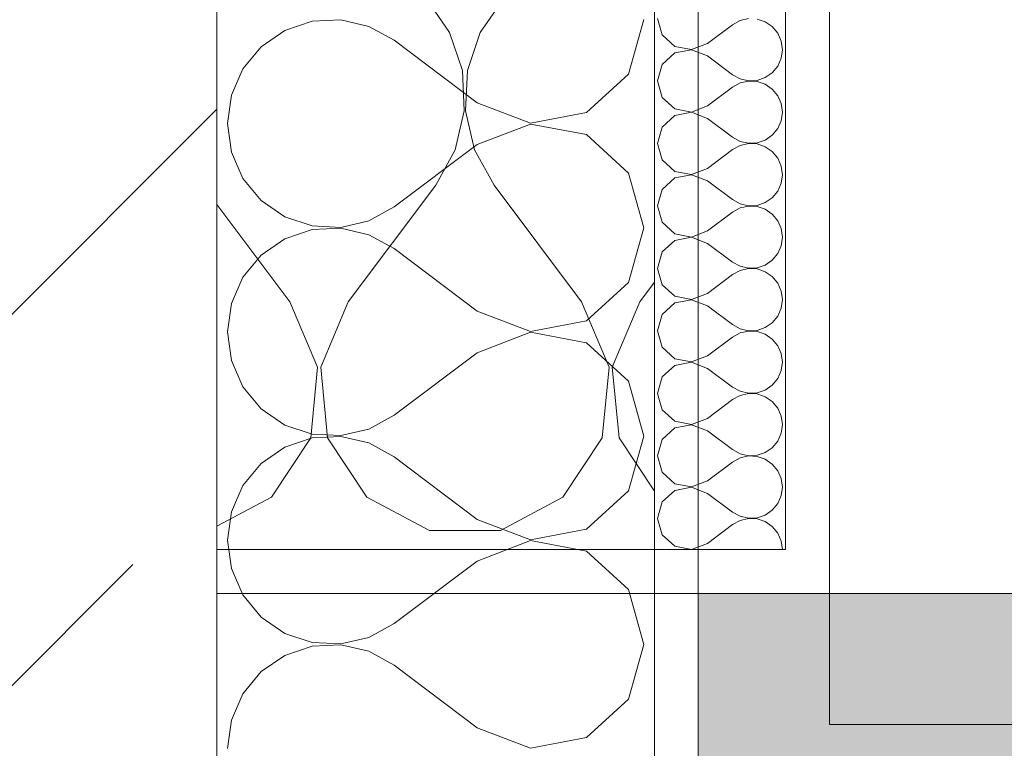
# Model space of a CAD drawing. Header units: metres. Extents: x -4 to 100, y -11 to 17.
# Tile 588 of 656: x 55.065 to 55.29, y -0.19 to -0.024. Entities that reach past the tile are written whole.
import ezdxf

# ---------------------------------------------------------------- set-up
doc = ezdxf.new("R2010")
doc.units = ezdxf.units.M
doc.header["$MEASUREMENT"] = 0
doc.linetypes.add('Strichlinie eng', pattern=[0.115, 0.075, -0.04])
doc.linetypes.add('Wipeout_Contour', pattern=[1, 0, -1])
for name, color, linetype in [('152 - Bemaßung_ Beschriftung.Ausbau', 7, 'Continuous'), ('302 - Elemente.Schraffur', 7, 'Continuous'), ('603 - Struktur.Bodenplatte_ Decke Roh', 7, 'Continuous'), ('604 - Struktur.Wand Aussen', 7, 'Continuous'), ('605 - Struktur.Wand Innen', 7, 'Continuous')]:
    doc.layers.add(name, color=color, linetype=linetype)
doc.styles.add('ERSTELLTER_STIL_2', font='txt')
doc.dimstyles.new('ERSTELLTER_STIL__5', dxfattribs={"dimtxt": 0.1, "dimasz": 0.0532, "dimexe": 0.18, "dimexo": 0.0625, "dimgap": 0, "dimtad": 1, "dimtih": 1, "dimtoh": 1, "dimzin": 0, "dimdsep": 46, "dimtxsty": 'ERSTELLTER_STIL_2', "dimblk": 'ARROWHEAD_2', "dimblk1": 'ARROWHEAD_2', "dimblk2": 'ARROWHEAD_2', "dimcen": 0.09, "dimse1": 1, "dimse2": 1, "dimclrd": 7, "dimclre": 7, "dimclrt": 7, "dimazin": 0, "dimtfac": 1, "dimtdec": 4, "dimtmove": 0, "dimatfit": 3, "dimfxl": 1, "dimtolj": 1, "dimtzin": 0, "dimarcsym": 0})
pattern_1 = [(0, (0, 0), (0, 0.08660254), [0, -0.05]), (0, (0.025, 0.0433), (0, 0.08660254), [0, -0.05])]

# ---------------------------------------------------------------- blocks, each defined once
blk = doc.blocks.new('*X44')
at = {"layer": '605 - Struktur.Wand Innen', "color": 7, "linetype": 'Continuous', "lineweight": 5}
for p, q in [((55.13176, -0.02422), (55.12553, -0.02632)), ((55.13832, -0.02391), (55.13176, -0.02422)), ((55.14472, -0.02539), (55.13832, -0.02391)), ((55.20405, -0.03633), (55.20761, -0.02381)), ((55.12553, -0.02632), (55.12012, -0.03004)), ((55.15047, -0.02857), (55.14472, -0.02539)), ((55.16951, -0.04286), (55.15047, -0.02857)), ((55.12012, -0.03004), (55.11593, -0.0351)), ((55.11593, -0.0351), (55.11328, -0.04111)), ((55.19445, -0.04511), (55.20405, -0.03633)), ((55.11328, -0.04111), (55.11237, -0.04762)), ((55.16951, -0.04286), (55.18166, -0.04752)), ((55.18166, -0.04752), (55.19445, -0.04511)), ((55.11237, -0.04762), (55.11328, -0.05413)), ((55.18166, -0.04772), (55.16951, -0.05238)), ((55.19445, -0.05013), (55.18166, -0.04772)), ((55.20405, -0.05891), (55.19445, -0.05013)), ((55.16951, -0.05238), (55.15047, -0.06667)), ((55.11328, -0.05413), (55.11593, -0.06014)), ((55.11593, -0.06014), (55.12012, -0.06519)), ((55.20761, -0.07143), (55.20405, -0.05891)), ((55.12012, -0.06519), (55.12553, -0.06891)), ((55.14472, -0.06985), (55.15047, -0.06667)), ((55.12553, -0.06891), (55.13176, -0.07101)), ((55.13176, -0.07184), (55.12553, -0.07394)), ((55.13176, -0.07101), (55.13832, -0.07133)), ((55.13832, -0.07152), (55.13176, -0.07184)), ((55.13832, -0.07133), (55.14472, -0.06985)), ((55.14472, -0.07301), (55.13832, -0.07152)), ((55.20405, -0.08395), (55.20761, -0.07143)), ((55.12553, -0.07394), (55.12012, -0.07766)), ((55.15047, -0.07619), (55.14472, -0.07301)), ((55.16951, -0.09048), (55.15047, -0.07619)), ((55.12012, -0.07766), (55.11593, -0.08272)), ((55.11593, -0.08272), (55.11328, -0.08873)), ((55.19445, -0.09272), (55.20405, -0.08395)), ((55.11328, -0.08873), (55.11237, -0.09524)), ((55.16951, -0.09048), (55.18166, -0.09514)), ((55.18166, -0.09514), (55.19445, -0.09272)), ((55.11237, -0.09524), (55.11328, -0.10174)), ((55.18166, -0.09533), (55.16951, -0.1)), ((55.19445, -0.09775), (55.18166, -0.09533)), ((55.20405, -0.10653), (55.19445, -0.09775)), ((55.16951, -0.1), (55.15047, -0.11429)), ((55.11328, -0.10174), (55.11593, -0.10776)), ((55.11593, -0.10776), (55.12012, -0.11281)), ((55.20761, -0.11905), (55.20405, -0.10653)), ((55.12012, -0.11281), (55.12553, -0.11653)), ((55.14472, -0.11746), (55.15047, -0.11429)), ((55.12553, -0.11653), (55.13176, -0.11863)), ((55.13176, -0.11863), (55.13832, -0.11895)), ((55.13832, -0.11914), (55.13176, -0.11946)), ((55.13832, -0.11895), (55.14472, -0.11746)), ((55.14472, -0.12063), (55.13832, -0.11914)), ((55.20405, -0.13157), (55.20761, -0.11905)), ((55.12553, -0.12156), (55.12012, -0.12528)), ((55.13176, -0.11946), (55.12553, -0.12156)), ((55.15047, -0.12381), (55.14472, -0.12063)), ((55.16951, -0.1381), (55.15047, -0.12381)), ((55.12012, -0.12528), (55.11593, -0.13034)), ((55.11593, -0.13034), (55.11328, -0.13635)), ((55.19445, -0.14034), (55.20405, -0.13157)), ((55.11328, -0.13635), (55.11237, -0.14286)), ((55.16951, -0.1381), (55.18166, -0.14276)), ((55.18166, -0.14276), (55.19445, -0.14034)), ((55.11237, -0.14286), (55.11328, -0.14936)), ((55.18166, -0.14295), (55.16951, -0.14762)), ((55.19445, -0.14537), (55.18166, -0.14295)), ((55.20405, -0.15415), (55.19445, -0.14537)), ((55.16951, -0.14762), (55.15047, -0.1619)), ((55.11328, -0.14936), (55.11593, -0.15537)), ((55.20761, -0.16667), (55.20405, -0.15415)), ((55.11593, -0.15537), (55.12012, -0.16043)), ((55.12012, -0.16043), (55.12553, -0.16415)), ((55.14472, -0.16508), (55.15047, -0.1619)), ((55.12553, -0.16415), (55.13176, -0.16625)), ((55.13176, -0.16625), (55.13832, -0.16657)), ((55.13832, -0.16657), (55.14472, -0.16508)), ((55.13176, -0.16708), (55.12553, -0.16918)), ((55.13832, -0.16676), (55.13176, -0.16708)), ((55.14472, -0.16825), (55.13832, -0.16676)), ((55.15047, -0.17143), (55.14472, -0.16825)), ((55.20405, -0.17918), (55.20761, -0.16667)), ((55.12553, -0.16918), (55.12012, -0.1729)), ((55.12012, -0.1729), (55.11593, -0.17796)), ((55.16951, -0.18571), (55.15047, -0.17143)), ((55.11593, -0.17796), (55.11328, -0.18397)), ((55.19445, -0.18796), (55.20405, -0.17918)), ((55.11328, -0.18397), (55.11237, -0.19048)), ((55.16951, -0.18571), (55.18166, -0.19038)), ((55.18166, -0.19038), (55.19445, -0.18796))]:
    blk.add_line(p, q, dxfattribs=at)
blk = doc.blocks.new('*X158')
at = {"layer": '604 - Struktur.Wand Aussen', "color": 7, "linetype": 'Continuous', "lineweight": 5}
for p, q in [((55.13333, -0.00833), (55.12422, -0.0096)), ((55.14244, -0.0096), (55.13333, -0.00833)), ((55.2, -0.00833), (55.19089, -0.0096)), ((55.20911, -0.0096), (55.2, -0.00833)), ((55.12422, -0.0096), (55.11581, -0.01331)), ((55.15086, -0.01331), (55.14244, -0.0096)), ((55.19089, -0.0096), (55.18248, -0.01331)), ((55.21, -0.00999), (55.20911, -0.0096)), ((55.11581, -0.01331), (55.10999, -0.01813)), ((55.15794, -0.01918), (55.15086, -0.01331)), ((55.18248, -0.01331), (55.17539, -0.01918)), ((55.16315, -0.02676), (55.15794, -0.01918)), ((55.17539, -0.01918), (55.17019, -0.02676)), ((55.16609, -0.03547), (55.16315, -0.02676)), ((55.17019, -0.02676), (55.16725, -0.03547)), ((55.16653, -0.04466), (55.16609, -0.03547)), ((55.16725, -0.03547), (55.1668, -0.04466)), ((55.16445, -0.05362), (55.16653, -0.04466)), ((55.1668, -0.04466), (55.16888, -0.05362)), ((55.16, -0.06167), (55.16445, -0.05362)), ((55.16888, -0.05362), (55.17333, -0.06167)), ((55.14, -0.08833), (55.16, -0.06167)), ((55.19333, -0.08833), (55.17333, -0.06167)), ((55.12667, -0.08833), (55.10999, -0.0661)), ((55.20667, -0.08833), (55.21, -0.08389)), ((55.13295, -0.1033), (55.12667, -0.08833)), ((55.14, -0.08833), (55.13371, -0.1033)), ((55.19962, -0.1033), (55.19333, -0.08833)), ((55.20667, -0.08833), (55.20038, -0.1033)), ((55.13142, -0.11947), (55.13295, -0.1033)), ((55.13371, -0.1033), (55.13525, -0.11947)), ((55.19808, -0.11947), (55.19962, -0.1033)), ((55.20038, -0.1033), (55.20192, -0.11947)), ((55.12243, -0.13299), (55.13142, -0.11947)), ((55.13525, -0.11947), (55.14424, -0.13299)), ((55.1891, -0.13299), (55.19808, -0.11947)), ((55.20192, -0.11947), (55.21, -0.13163)), ((55.10999, -0.13966), (55.12243, -0.13299)), ((55.14424, -0.13299), (55.15855, -0.14066)), ((55.17479, -0.14066), (55.1891, -0.13299)), ((55.15855, -0.14066), (55.17479, -0.14066))]:
    blk.add_line(p, q, dxfattribs=at)
blk = doc.blocks.new('*X163')
at = {"layer": '604 - Struktur.Wand Aussen', "color": 7, "linetype": 'Continuous', "lineweight": 5}
for p, q in [((55.21071, -0.02357), (55.21178, -0.02733)), ((55.22958, -0.02405), (55.22786, -0.025)), ((55.2315, -0.0236), (55.22958, -0.02405)), ((55.23534, -0.02433), (55.23347, -0.0237)), ((55.23696, -0.02544), (55.23534, -0.02433)), ((55.22214, -0.02929), (55.22786, -0.025)), ((55.23822, -0.02696), (55.23696, -0.02544)), ((55.23901, -0.02876), (55.23822, -0.02696)), ((55.21178, -0.02733), (55.21466, -0.02996)), ((55.23929, -0.03071), (55.23901, -0.02876)), ((55.21466, -0.03147), (55.21178, -0.0341)), ((55.21466, -0.02996), (55.2185, -0.03069)), ((55.2185, -0.03074), (55.21466, -0.03147)), ((55.2185, -0.03069), (55.22214, -0.02929)), ((55.22214, -0.03214), (55.2185, -0.03074)), ((55.23901, -0.03267), (55.23929, -0.03071)), ((55.22214, -0.03214), (55.22786, -0.03643)), ((55.23822, -0.03447), (55.23901, -0.03267)), ((55.21178, -0.0341), (55.21071, -0.03786)), ((55.23534, -0.0371), (55.23696, -0.03599)), ((55.23696, -0.03599), (55.23822, -0.03447)), ((55.21071, -0.03786), (55.21178, -0.04161)), ((55.22786, -0.03643), (55.22958, -0.03738)), ((55.22958, -0.03738), (55.2315, -0.03783)), ((55.2315, -0.03789), (55.22958, -0.03833)), ((55.2315, -0.03783), (55.23347, -0.03773)), ((55.23347, -0.03798), (55.2315, -0.03789)), ((55.23347, -0.03773), (55.23534, -0.0371)), ((55.23534, -0.03861), (55.23347, -0.03798)), ((55.22214, -0.04357), (55.22786, -0.03929)), ((55.22958, -0.03833), (55.22786, -0.03929)), ((55.23696, -0.03973), (55.23534, -0.03861)), ((55.23822, -0.04124), (55.23696, -0.03973)), ((55.21178, -0.04161), (55.21466, -0.04425)), ((55.23901, -0.04305), (55.23822, -0.04124)), ((55.21466, -0.04425), (55.2185, -0.04497)), ((55.2185, -0.04497), (55.22214, -0.04357)), ((55.23929, -0.045), (55.23901, -0.04305)), ((55.23901, -0.04695), (55.23929, -0.045)), ((55.21466, -0.04575), (55.21178, -0.04839)), ((55.2185, -0.04503), (55.21466, -0.04575)), ((55.22214, -0.04643), (55.2185, -0.04503)), ((55.22214, -0.04643), (55.22786, -0.05071)), ((55.23822, -0.04876), (55.23901, -0.04695)), ((55.21178, -0.04839), (55.21071, -0.05214)), ((55.23696, -0.05027), (55.23822, -0.04876)), ((55.22786, -0.05071), (55.22958, -0.05167)), ((55.22958, -0.05167), (55.2315, -0.05211)), ((55.23347, -0.05202), (55.23534, -0.05139)), ((55.23534, -0.05139), (55.23696, -0.05027)), ((55.21071, -0.05214), (55.21178, -0.0559)), ((55.22214, -0.05786), (55.22786, -0.05357)), ((55.22958, -0.05262), (55.22786, -0.05357)), ((55.2315, -0.05217), (55.22958, -0.05262)), ((55.2315, -0.05211), (55.23347, -0.05202)), ((55.23347, -0.05227), (55.2315, -0.05217)), ((55.23534, -0.0529), (55.23347, -0.05227)), ((55.23696, -0.05401), (55.23534, -0.0529)), ((55.23822, -0.05553), (55.23696, -0.05401)), ((55.21178, -0.0559), (55.21466, -0.05853)), ((55.23901, -0.05733), (55.23822, -0.05553)), ((55.2185, -0.05926), (55.22214, -0.05786)), ((55.23929, -0.05929), (55.23901, -0.05733)), ((55.21466, -0.06004), (55.21178, -0.06267)), ((55.21466, -0.05853), (55.2185, -0.05926)), ((55.2185, -0.05931), (55.21466, -0.06004)), ((55.22214, -0.06071), (55.2185, -0.05931)), ((55.22214, -0.06071), (55.22786, -0.065)), ((55.23901, -0.06124), (55.23929, -0.05929)), ((55.21178, -0.06267), (55.21071, -0.06643)), ((55.23822, -0.06304), (55.23901, -0.06124)), ((55.22786, -0.065), (55.22958, -0.06595)), ((55.23534, -0.06567), (55.23696, -0.06456)), ((55.23696, -0.06456), (55.23822, -0.06304)), ((55.21071, -0.06643), (55.21178, -0.07018)), ((55.22958, -0.0669), (55.22786, -0.06786)), ((55.22958, -0.06595), (55.2315, -0.0664)), ((55.2315, -0.06646), (55.22958, -0.0669)), ((55.2315, -0.0664), (55.23347, -0.0663)), ((55.23347, -0.06655), (55.2315, -0.06646)), ((55.23347, -0.0663), (55.23534, -0.06567)), ((55.23534, -0.06718), (55.23347, -0.06655)), ((55.23696, -0.0683), (55.23534, -0.06718)), ((55.22214, -0.07214), (55.22786, -0.06786)), ((55.23822, -0.06982), (55.23696, -0.0683)), ((55.21178, -0.07018), (55.21466, -0.07282)), ((55.23901, -0.07162), (55.23822, -0.06982)), ((55.23929, -0.07357), (55.23901, -0.07162)), ((55.21466, -0.07282), (55.2185, -0.07354)), ((55.2185, -0.0736), (55.21466, -0.07433)), ((55.2185, -0.07354), (55.22214, -0.07214)), ((55.22214, -0.075), (55.2185, -0.0736)), ((55.23901, -0.07552), (55.23929, -0.07357)), ((55.21466, -0.07433), (55.21178, -0.07696)), ((55.22214, -0.075), (55.22786, -0.07929)), ((55.23822, -0.07733), (55.23901, -0.07552)), ((55.21178, -0.07696), (55.21071, -0.08071)), ((55.23696, -0.07884), (55.23822, -0.07733)), ((55.21071, -0.08071), (55.21178, -0.08447)), ((55.22786, -0.07929), (55.22958, -0.08024)), ((55.22958, -0.08024), (55.2315, -0.08069)), ((55.2315, -0.08074), (55.22958, -0.08119)), ((55.2315, -0.08069), (55.23347, -0.08059)), ((55.23347, -0.08084), (55.2315, -0.08074)), ((55.23347, -0.08059), (55.23534, -0.07996)), ((55.23534, -0.08147), (55.23347, -0.08084)), ((55.23534, -0.07996), (55.23696, -0.07884)), ((55.22214, -0.08643), (55.22786, -0.08214)), ((55.22958, -0.08119), (55.22786, -0.08214)), ((55.23696, -0.08258), (55.23534, -0.08147)), ((55.23822, -0.0841), (55.23696, -0.08258)), ((55.21178, -0.08447), (55.21466, -0.0871)), ((55.23901, -0.08591), (55.23822, -0.0841)), ((55.21466, -0.0871), (55.2185, -0.08783)), ((55.2185, -0.08783), (55.22214, -0.08643)), ((55.23929, -0.08786), (55.23901, -0.08591)), ((55.21466, -0.08861), (55.21178, -0.09124)), ((55.2185, -0.08789), (55.21466, -0.08861)), ((55.22214, -0.08929), (55.2185, -0.08789)), ((55.22214, -0.08929), (55.22786, -0.09357)), ((55.23822, -0.09161), (55.23901, -0.08981)), ((55.23901, -0.08981), (55.23929, -0.08786)), ((55.21178, -0.09124), (55.21071, -0.095)), ((55.23696, -0.09313), (55.23822, -0.09161)), ((55.22786, -0.09357), (55.22958, -0.09453)), ((55.22958, -0.09453), (55.2315, -0.09497)), ((55.23347, -0.09488), (55.23534, -0.09425)), ((55.23534, -0.09425), (55.23696, -0.09313)), ((55.21071, -0.095), (55.21178, -0.09876)), ((55.22214, -0.10071), (55.22786, -0.09643)), ((55.22958, -0.09547), (55.22786, -0.09643)), ((55.2315, -0.09503), (55.22958, -0.09547)), ((55.2315, -0.09497), (55.23347, -0.09488)), ((55.23347, -0.09512), (55.2315, -0.09503)), ((55.23534, -0.09575), (55.23347, -0.09512)), ((55.23696, -0.09687), (55.23534, -0.09575)), ((55.21178, -0.09876), (55.21466, -0.10139)), ((55.23822, -0.09839), (55.23696, -0.09687)), ((55.23901, -0.10019), (55.23822, -0.09839)), ((55.2185, -0.10211), (55.22214, -0.10071)), ((55.23929, -0.10214), (55.23901, -0.10019)), ((55.21466, -0.1029), (55.21178, -0.10553)), ((55.21466, -0.10139), (55.2185, -0.10211)), ((55.2185, -0.10217), (55.21466, -0.1029)), ((55.22214, -0.10357), (55.2185, -0.10217)), ((55.23901, -0.10409), (55.23929, -0.10214)), ((55.21178, -0.10553), (55.21071, -0.10929)), ((55.22214, -0.10357), (55.22786, -0.10786)), ((55.23822, -0.1059), (55.23901, -0.10409)), ((55.22786, -0.10786), (55.22958, -0.10881)), ((55.23534, -0.10853), (55.23696, -0.10742)), ((55.23696, -0.10742), (55.23822, -0.1059)), ((55.21071, -0.10929), (55.21178, -0.11304)), ((55.22958, -0.10976), (55.22786, -0.11071)), ((55.22958, -0.10881), (55.2315, -0.10926)), ((55.2315, -0.10931), (55.22958, -0.10976)), ((55.2315, -0.10926), (55.23347, -0.10916)), ((55.23347, -0.10941), (55.2315, -0.10931)), ((55.23347, -0.10916), (55.23534, -0.10853)), ((55.23534, -0.11004), (55.23347, -0.10941)), ((55.23696, -0.11116), (55.23534, -0.11004)), ((55.22214, -0.115), (55.22786, -0.11071)), ((55.23822, -0.11267), (55.23696, -0.11116)), ((55.21178, -0.11304), (55.21466, -0.11567)), ((55.23901, -0.11448), (55.23822, -0.11267)), ((55.23929, -0.11643), (55.23901, -0.11448)), ((55.21466, -0.11567), (55.2185, -0.1164)), ((55.2185, -0.11646), (55.21466, -0.11718)), ((55.2185, -0.1164), (55.22214, -0.115)), ((55.22214, -0.11786), (55.2185, -0.11646)), ((55.23901, -0.11838), (55.23929, -0.11643)), ((55.21466, -0.11718), (55.21178, -0.11982)), ((55.22214, -0.11786), (55.22786, -0.12214)), ((55.23822, -0.12018), (55.23901, -0.11838)), ((55.21178, -0.11982), (55.21071, -0.12357)), ((55.23696, -0.1217), (55.23822, -0.12018)), ((55.21071, -0.12357), (55.21178, -0.12733)), ((55.22786, -0.12214), (55.22958, -0.1231)), ((55.22958, -0.1231), (55.2315, -0.12354)), ((55.2315, -0.1236), (55.22958, -0.12405)), ((55.2315, -0.12354), (55.23347, -0.12345)), ((55.23347, -0.1237), (55.2315, -0.1236)), ((55.23347, -0.12345), (55.23534, -0.12282)), ((55.23534, -0.12433), (55.23347, -0.1237)), ((55.23534, -0.12282), (55.23696, -0.1217)), ((55.22214, -0.12929), (55.22786, -0.125)), ((55.22958, -0.12405), (55.22786, -0.125)), ((55.23696, -0.12544), (55.23534, -0.12433)), ((55.23822, -0.12696), (55.23696, -0.12544)), ((55.21178, -0.12733), (55.21466, -0.12996)), ((55.23901, -0.12876), (55.23822, -0.12696)), ((55.21466, -0.12996), (55.2185, -0.13069)), ((55.2185, -0.13069), (55.22214, -0.12929)), ((55.23929, -0.13071), (55.23901, -0.12876)), ((55.21466, -0.13147), (55.21178, -0.1341)), ((55.2185, -0.13074), (55.21466, -0.13147)), ((55.22214, -0.13214), (55.2185, -0.13074)), ((55.22214, -0.13214), (55.22786, -0.13643)), ((55.23822, -0.13447), (55.23901, -0.13267)), ((55.23901, -0.13267), (55.23929, -0.13071)), ((55.21178, -0.1341), (55.21071, -0.13786)), ((55.23696, -0.13599), (55.23822, -0.13447)), ((55.22786, -0.13643), (55.22958, -0.13738)), ((55.23347, -0.13773), (55.23534, -0.1371)), ((55.23534, -0.1371), (55.23696, -0.13599)), ((55.21071, -0.13786), (55.21178, -0.14161)), ((55.22214, -0.14357), (55.22786, -0.13929)), ((55.22958, -0.13833), (55.22786, -0.13929)), ((55.22958, -0.13738), (55.2315, -0.13783)), ((55.2315, -0.13789), (55.22958, -0.13833)), ((55.2315, -0.13783), (55.23347, -0.13773)), ((55.23347, -0.13798), (55.2315, -0.13789)), ((55.23534, -0.13861), (55.23347, -0.13798)), ((55.23696, -0.13973), (55.23534, -0.13861)), ((55.21178, -0.14161), (55.21466, -0.14425)), ((55.23822, -0.14124), (55.23696, -0.13973)), ((55.23901, -0.14305), (55.23822, -0.14124)), ((55.2185, -0.14497), (55.22214, -0.14357)), ((55.23929, -0.145), (55.23901, -0.14305)), ((55.21466, -0.14425), (55.2185, -0.14497))]:
    blk.add_line(p, q, dxfattribs=at)
blk = doc.blocks.new('*D468')
at = {"layer": '152 - Bemaßung_ Beschriftung.Ausbau', "color": 7, "linetype": 'Continuous', "lineweight": 5}
for p, q in [((53.12249, -4.1125), (53.12249, -4.0075)), ((43.76021, -4.025), (43.71979, -4.095)), ((53.1427, -4.025), (53.10228, -4.095)), ((43.74, -4.06), (53.12249, -4.06)), ((53.12249, -4.06), (55.15, -4.06))]:
    blk.add_line(p, q, dxfattribs=at)
at = {"layer": '152 - Bemaßung_ Beschriftung.Ausbau', "color": 7, "lineweight": 5, "insert": (48.24813, -4.05941), "char_height": 0.1, "attachment_point": 7, "style": 'ERSTELLTER_STIL_2'}
blk.add_mtext('\\A1;{\\pql;\\fArial|b0|i0|c0|p38;9,38\\fArial|b0|i0|c0|p38;\\A1{\\H.66x;\\S25^  ;}}', dxfattribs=at)
blk = doc.blocks.new('ARROWHEAD_2')
at = {"color": 0, "linetype": 'Continuous', "lineweight": 0}
for p, q in [((-0.3781, -0.655), (0.3781, 0.655)), ((0, 0), (-1, 0))]:
    blk.add_line(p, q, dxfattribs=at)
blk = doc.blocks.new('*D469')
at = {"layer": '152 - Bemaßung_ Beschriftung.Ausbau', "color": 7, "linetype": 'Continuous', "lineweight": 5}
for p, q in [((53.1427, -4.025), (53.10228, -4.095)), ((53.12249, -4.06), (55.15, -4.06))]:
    blk.add_line(p, q, dxfattribs=at)
blk = doc.blocks.new('*D470')
at = {"layer": '152 - Bemaßung_ Beschriftung.Ausbau', "color": 7, "linetype": 'Continuous', "lineweight": 5}
for p, q in [((55.15, -4.1125), (55.15, -4.0075)), ((53.1427, -4.025), (53.10228, -4.095)), ((55.17021, -4.025), (55.12979, -4.095)), ((53.12249, -4.06), (55.15, -4.06)), ((55.15, -4.06), (57.55, -4.06))]:
    blk.add_line(p, q, dxfattribs=at)
at = {"layer": '152 - Bemaßung_ Beschriftung.Ausbau', "color": 7, "lineweight": 5, "insert": (53.95313, -4.05941), "char_height": 0.1, "attachment_point": 7, "style": 'ERSTELLTER_STIL_2'}
blk.add_mtext('\\A1;{\\pql;\\fArial|b0|i0|c0|p38;2,02\\fArial|b0|i0|c0|p38;\\A1{\\H.66x;\\S75^  ;}}', dxfattribs=at)
blk = doc.blocks.new('*D471')
at = {"layer": '152 - Bemaßung_ Beschriftung.Ausbau', "color": 7, "linetype": 'Continuous', "lineweight": 5}
for p, q in [((57.55, -4.1125), (57.55, -4.0075)), ((55.17021, -4.025), (55.12979, -4.095)), ((57.57021, -4.025), (57.52979, -4.095)), ((55.15, -4.06), (57.55, -4.06)), ((57.55, -4.06), (58.73, -4.06))]:
    blk.add_line(p, q, dxfattribs=at)
at = {"layer": '152 - Bemaßung_ Beschriftung.Ausbau', "color": 7, "lineweight": 5, "char_height": 0.1, "attachment_point": 7, "style": 'ERSTELLTER_STIL_2'}
for s, insert in [('\\A1;{\\pql;\\fArial|b0|i0|c0|p38;2,40}', (56.21697, -4.04)), ('\\A1;{\\pql;\\fArial|b0|i0|c0|p38;2,01}', (56.21697, -4.18))]:
    blk.add_mtext(s, dxfattribs=dict(at, insert=insert))
blk = doc.blocks.new('*D511')
at = {"layer": '152 - Bemaßung_ Beschriftung.Ausbau', "color": 7, "linetype": 'Continuous', "lineweight": 5}
for p, q in [((54.59999, -4.6125), (54.59999, -4.5075)), ((54.4802, -4.525), (54.43978, -4.595)), ((54.6202, -4.525), (54.57978, -4.595)), ((54.45999, -4.56), (54.59999, -4.56)), ((54.59999, -4.56), (58.06, -4.56))]:
    blk.add_line(p, q, dxfattribs=at)
blk = doc.blocks.new('*D512')
at = {"layer": '152 - Bemaßung_ Beschriftung.Ausbau', "color": 7, "linetype": 'Continuous', "lineweight": 5}
for p, q in [((58.06, -4.6125), (58.06, -4.5075)), ((54.6202, -4.525), (54.57978, -4.595)), ((58.08021, -4.525), (58.03979, -4.595)), ((54.59999, -4.56), (58.06, -4.56)), ((58.06, -4.56), (58.195, -4.56))]:
    blk.add_line(p, q, dxfattribs=at)
at = {"layer": '152 - Bemaßung_ Beschriftung.Ausbau', "color": 7, "lineweight": 5, "char_height": 0.1, "attachment_point": 7, "style": 'ERSTELLTER_STIL_2'}
for s, insert in [('\\A1;{\\pql;\\fArial|b0|i0|c0|p38;13\\fArial|b0|i0|c0|p38;\\A1{\\H.66x;\\S5^  ;}}', (57.83791, -4.54171)), ('\\A1;{\\pql;\\fArial|b0|i0|c0|p38;3,46}', (56.09604, -4.54))]:
    blk.add_mtext(s, dxfattribs=dict(at, insert=insert))
blk = doc.blocks.new('*D553')
at = {"layer": '152 - Bemaßung_ Beschriftung.Ausbau', "color": 7, "linetype": 'Continuous', "lineweight": 5}
for p, q in [((54.67999, -5.1125), (54.67999, -5.0075)), ((54.4002, -5.025), (54.35978, -5.095)), ((54.7002, -5.025), (54.65978, -5.095)), ((54.37999, -5.06), (54.67999, -5.06)), ((54.67999, -5.06), (57.97999, -5.06))]:
    blk.add_line(p, q, dxfattribs=at)
at = {"layer": '152 - Bemaßung_ Beschriftung.Ausbau', "color": 7, "lineweight": 5, "insert": (54.4541, -5.04), "char_height": 0.1, "attachment_point": 7, "style": 'ERSTELLTER_STIL_2'}
blk.add_mtext('\\A1;{\\pql;\\fArial|b0|i0|c0|p38;30}', dxfattribs=at)
blk = doc.blocks.new('*D554')
at = {"layer": '152 - Bemaßung_ Beschriftung.Ausbau', "color": 7, "linetype": 'Continuous', "lineweight": 5}
for p, q in [((57.97999, -5.1125), (57.97999, -5.0075)), ((54.7002, -5.025), (54.65978, -5.095)), ((58.0002, -5.025), (57.95978, -5.095)), ((54.67999, -5.06), (57.97999, -5.06)), ((57.97999, -5.06), (58.27999, -5.06))]:
    blk.add_line(p, q, dxfattribs=at)
at = {"layer": '152 - Bemaßung_ Beschriftung.Ausbau', "color": 7, "lineweight": 5, "insert": (56.19696, -5.04), "char_height": 0.1, "attachment_point": 7, "style": 'ERSTELLTER_STIL_2'}
blk.add_mtext('\\A1;{\\pql;\\fArial|b0|i0|c0|p38;3,30}', dxfattribs=at)
blk = doc.blocks.new('*D562')
at = {"layer": '152 - Bemaßung_ Beschriftung.Ausbau', "color": 7, "linetype": 'Continuous', "lineweight": 5}
for p, q in [((-0.165, -6.1125), (-0.165, -6.0075)), ((62.42503, -6.1125), (62.42503, -6.0075)), ((-0.14479, -6.025), (-0.18521, -6.095)), ((62.40482, -6.095), (62.44523, -6.025)), ((-0.19923, -6.06), (-0.165, -6.06)), ((-0.165, -6.06), (62.42503, -6.06)), ((62.42503, -6.06), (62.45926, -6.06))]:
    blk.add_line(p, q, dxfattribs=at)
at = {"layer": '152 - Bemaßung_ Beschriftung.Ausbau', "color": 7, "lineweight": 5, "insert": (30.95904, -6.04), "char_height": 0.1, "attachment_point": 7, "style": 'ERSTELLTER_STIL_2'}
blk.add_mtext('\\A1;{\\pql;\\fArial|b0|i0|c0|p38;62,59}', dxfattribs=at)
blk = doc.blocks.new('*D752')
at = {"layer": '152 - Bemaßung_ Beschriftung.Ausbau', "color": 7, "linetype": 'Continuous', "lineweight": 5}
for p, q in [((54.86999, -5.6125), (54.86999, -5.5075)), ((52.30521, -5.525), (52.2648, -5.595)), ((54.8902, -5.525), (54.84978, -5.595)), ((52.285, -5.56), (54.86999, -5.56)), ((54.86999, -5.56), (55.10999, -5.56))]:
    blk.add_line(p, q, dxfattribs=at)
at = {"layer": '152 - Bemaßung_ Beschriftung.Ausbau', "color": 7, "lineweight": 5, "insert": (53.41943, -5.55941), "char_height": 0.1, "attachment_point": 7, "style": 'ERSTELLTER_STIL_2'}
blk.add_mtext('\\A1;{\\pql;\\fArial|b0|i0|c0|p38;2,58\\fArial|b0|i0|c0|p38;\\A1{\\H.66x;\\S5^  ;}}', dxfattribs=at)
blk = doc.blocks.new('*D755')
at = {"layer": '152 - Bemaßung_ Beschriftung.Ausbau', "color": 7, "linetype": 'Continuous', "lineweight": 5}
for p, q in [((62.42503, -5.6125), (62.42503, -5.5075)), ((55.2302, -5.525), (55.18978, -5.595)), ((62.40482, -5.595), (62.44523, -5.525)), ((55.20999, -5.56), (62.42503, -5.56)), ((62.42503, -5.56), (62.45926, -5.56))]:
    blk.add_line(p, q, dxfattribs=at)
at = {"layer": '152 - Bemaßung_ Beschriftung.Ausbau', "color": 7, "lineweight": 5, "char_height": 0.1, "attachment_point": 7, "style": 'ERSTELLTER_STIL_2'}
for s, insert in [('\\A1;{\\pql;\\fArial|b0|i0|c0|p38;7,21\\fArial|b0|i0|c0|p38;\\A1{\\H.66x;\\S5^  ;}}', (58.73532, -5.55941)), ('\\A1;{\\pql;\\fArial|b0|i0|c0|p38;10}', (55.23022, -5.54))]:
    blk.add_mtext(s, dxfattribs=dict(at, insert=insert))
blk = doc.blocks.new('*D765')
at = {"layer": '152 - Bemaßung_ Beschriftung.Ausbau', "color": 7, "linetype": 'Continuous', "lineweight": 5}
for p, q in [((54.86999, -0.76752), (54.86999, -0.66252)), ((55.10999, -0.76752), (55.10999, -0.66252)), ((54.8902, -0.68002), (54.84978, -0.75002)), ((55.1302, -0.68002), (55.08978, -0.75002)), ((54.86999, -0.71502), (55.10999, -0.71502))]:
    blk.add_line(p, q, dxfattribs=at)
at = {"color": 254, "linetype": 'Wipeout_Contour', "lineweight": 0, "ltscale": 219.984422}
blk.add_wipeout([(54.89535, -0.71377), (55.08463, -0.71377), (55.08463, -0.57627), (54.89535, -0.57627)], dxfattribs=at).dxf.layer = '152 - Bemaßung_ Beschriftung.Ausbau'
at = {"layer": '152 - Bemaßung_ Beschriftung.Ausbau', "color": 7, "lineweight": 5, "insert": (54.9141, -0.69502), "char_height": 0.1, "attachment_point": 7, "style": 'ERSTELLTER_STIL_2'}
blk.add_mtext('\\A1;{\\pql;\\fArial|b0|i0|c0|p38;24}', dxfattribs=at)
blk = doc.blocks.new('*D766')
at = {"layer": '152 - Bemaßung_ Beschriftung.Ausbau', "color": 7, "linetype": 'Continuous', "lineweight": 5}
for p, q in [((55.10999, -0.76752), (55.10999, -0.66252)), ((55.1302, -0.68002), (55.08978, -0.75002))]:
    blk.add_line(p, q, dxfattribs=at)
blk = doc.blocks.new('*D767')
at = {"layer": '152 - Bemaßung_ Beschriftung.Ausbau', "color": 7, "linetype": 'Continuous', "lineweight": 5}
for p, q in [((55.10999, -0.76752), (55.10999, -0.66252)), ((55.1302, -0.68002), (55.08978, -0.75002))]:
    blk.add_line(p, q, dxfattribs=at)
blk = doc.blocks.new('*D768')
at = {"layer": '152 - Bemaßung_ Beschriftung.Ausbau', "color": 7, "linetype": 'Continuous', "lineweight": 5}
for p, q in [((55.10999, -0.76752), (55.10999, -0.66252)), ((55.20999, -0.76752), (55.20999, -0.66252)), ((55.1302, -0.68002), (55.08978, -0.75002)), ((55.18978, -0.75002), (55.2302, -0.68002)), ((55.10999, -0.71502), (55.20999, -0.71502)), ((55.20999, -0.71502), (55.24422, -0.71502))]:
    blk.add_line(p, q, dxfattribs=at)
at = {"layer": '152 - Bemaßung_ Beschriftung.Ausbau', "color": 7, "lineweight": 5, "insert": (55.23022, -0.69502), "char_height": 0.1, "attachment_point": 7, "style": 'ERSTELLTER_STIL_2'}
blk.add_mtext('\\A1;{\\pql;\\fArial|b0|i0|c0|p38;10}', dxfattribs=at)

msp = doc.modelspace()

# ---------------------------------------------------------------- hatches: boundary and pattern name
at = {"layer": '302 - Elemente.Schraffur', "linetype": 'Continuous', "lineweight": 0, "true_color": 0x282828}
msp.add_hatch(color=250, dxfattribs=at).paths.add_polyline_path([(55.21999, -3.31), (62.43503, -3.31), (62.43503, -0.155), (55.22001, -0.155)])
at = {"layer": '604 - Struktur.Wand Aussen', "linetype": 'Continuous', "lineweight": 0, "true_color": 0x000000}
h = msp.add_hatch(dxfattribs=at)
h.set_pattern_fill('Verputz_0001', color=18, style=0, pattern_type=2)
h.set_pattern_definition(pattern_1)
h.paths.add_polyline_path([(55.24, -0.155), (55.25, -0.155), (55.25, 0.125), (55.24, 0.125)])
h = msp.add_hatch(dxfattribs=at)
h.set_pattern_fill('Verputz_0001', color=18, style=0, pattern_type=2)
h.set_pattern_definition(pattern_1)
h.paths.add_polyline_path([(55.10999, -0.155), (55.24, -0.155), (55.24, -0.145), (55.10999, -0.145)])
at = {"layer": '605 - Struktur.Wand Innen', "linetype": 'Continuous', "lineweight": 0, "true_color": 0x000000}
h = msp.add_hatch(dxfattribs=at)
h.set_pattern_fill('Beton__Stahlbeton_0001', color=18, style=0, pattern_type=2)
h.set_pattern_definition([(45, (0, 0), (-0.08485281, 0.08485281), []), (45, (-0.04243, 0.04243), (-0.08485281, 0.08485281), [0.09, -0.03])])
h.paths.add_polyline_path([(55.10999, 0.00494), (54.86999, 0.00494), (54.86999, -0.89), (54.91999, -0.89), (54.98999, -0.89), (54.98999, -0.95), (55.10999, -0.95)])
h = msp.add_hatch(dxfattribs=at)
h.set_pattern_fill('Verputz_0001', color=18, style=0, pattern_type=2)
h.set_pattern_definition(pattern_1)
h.paths.add_polyline_path([(55.20999, -0.98), (55.21999, -0.98), (55.21999, 0.00494), (55.20999, 0.00494)])

# ---------------------------------------------------------------- linework, layer by layer
at = {"layer": '603 - Struktur.Bodenplatte_ Decke Roh', "color": 7, "linetype": 'Continuous', "lineweight": 18, "flags": 128}
msp.add_lwpolyline([(43.89, -3.31), (55.10999, -3.31), (55.10999, 0.005)], dxfattribs=at)
at = {"layer": '604 - Struktur.Wand Aussen', "color": 7, "linetype": 'Continuous', "lineweight": 5}
for p, q in [((55.24, 0.125), (55.24, -0.145)), ((55.24, -0.145), (55.24, 0.125)), ((55.25, -0.145), (55.25, -0.005)), ((55.25, -0.145), (55.25, -0.005)), ((55.10999, -0.145), (55.21, -0.145)), ((55.21, -0.145), (55.24, -0.145)), ((55.25, -0.155), (55.25, -0.145)), ((55.25, -0.155), (55.25, -0.145)), ((55.24, -0.155), (55.25, -0.155))]:
    msp.add_line(p, q, dxfattribs=at)
at = {"layer": '604 - Struktur.Wand Aussen', "color": 7, "linetype": 'Continuous', "lineweight": 9}
for p, q in [((55.25, -0.155), (55.25, -0.185)), ((55.25, -0.185), (57.45, -0.185))]:
    msp.add_line(p, q, dxfattribs=at)
at = {"layer": '604 - Struktur.Wand Aussen', "color": 7, "linetype": 'Strichlinie eng', "lineweight": 9}
msp.add_line((55.25, -0.155), (57.45, -0.155), dxfattribs=at)
at = {"layer": '604 - Struktur.Wand Aussen', "color": 7, "linetype": 'Continuous', "lineweight": 5, "flags": 128}
for points in [[(55.10999, -0.145), (55.10999, -0.005)], [(55.10999, -0.155), (55.10999, -0.145)], [(55.10999, -0.155), (55.24, -0.155)]]:
    msp.add_lwpolyline(points, dxfattribs=at)
at = {"layer": '605 - Struktur.Wand Innen', "color": 7, "linetype": 'Continuous', "lineweight": 18}
msp.add_line((55.10999, -0.95), (55.10999, 0.00494), dxfattribs=at)
at = {"layer": '605 - Struktur.Wand Innen', "color": 7, "linetype": 'Continuous', "lineweight": 13}
msp.add_line((55.20999, -0.95), (55.20999, 0.00494), dxfattribs=at)
at = {"layer": '605 - Struktur.Wand Innen', "color": 7, "linetype": 'Continuous', "lineweight": 13, "flags": 128}
msp.add_lwpolyline([(55.21999, -0.98), (55.21999, 0.00494)], dxfattribs=at)

# ---------------------------------------------------------------- block references
at = {"layer": '604 - Struktur.Wand Aussen', "color": 7, "lineweight": 18}
for name in ['*X163', '*X158']:
    msp.add_blockref(name, (0, 0), dxfattribs=at)
at = {"layer": '605 - Struktur.Wand Innen', "color": 7, "lineweight": 18}
msp.add_blockref('*X44', (0, 0), dxfattribs=at)

# ---------------------------------------------------------------- dimensions: what is measured, and where the dimension line sits
at = {"layer": '152 - Bemaßung_ Beschriftung.Ausbau', "color": 7, "linetype": 'Continuous', "lineweight": 5}
for base, p1, p2, picture, middle in [((58.06, -4.56), (54.59999, 0.69998), (58.06, 3.25999), '*D512', (56.22592, -4.49)), ((54.59999, -4.56), (54.45999, 0.73492), (54.59999, 0.69998), '*D511', (54.36422, -4.49)), ((54.67999, -5.06), (54.37999, 0.69998), (54.67999, 0.69998), '*D553', (54.53034, -4.99)), ((57.97999, -5.06), (54.67999, 0.69998), (57.97999, 0.69998), '*D554', (56.32684, -4.99)), ((53.12249, -4.06), (43.74, -0.145), (53.12249, 0.235), '*D468', (48.55119, -3.99)), ((53.1224889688, -4.0599999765), (53.1224889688, 0.235), (53.1224889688, 0.235), '*D469', (53.1193424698, -3.9899999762)), ((55.15, -4.06), (53.12249, 0.235), (55.15, 0.125), '*D470', (54.25619, -3.99)), ((57.55, -4.06), (55.15, 0.125), (57.55, 0.125), '*D471', (56.34685, -3.99)), ((54.86999, -5.56), (52.285, -0.0325), (54.86999, -3.31), '*D752', (53.68437, -5.49)), ((62.42503, -6.06), (-0.165, -0.145), (62.42503, -0.145), '*D562', (31.12704, -5.99)), ((62.42503, -5.56), (55.20999, -3.31), (62.42503, -0.145), '*D755', (59.00026, -5.49))]:
    dim = msp.add_linear_dim(base=base, p1=p1, p2=p2, angle=0, dimstyle='ERSTELLTER_STIL__5', dxfattribs=at)
    dim.commit()
    dim.dimension.update_dxf_attribs({"geometry": picture, "text_midpoint": middle, "dimtype": 160})

# ---------------------------------------------------------------- next in the draw order: dimensions: what is measured, and where the dimension line sits
dim = msp.add_linear_dim(base=(55.10999, -0.71502), p1=(54.86999, -1.65253), p2=(55.10999, 0.00494), dimstyle='ERSTELLTER_STIL__5', dxfattribs=at)
dim.commit()
dim.dimension.update_dxf_attribs({"geometry": '*D765', "text_midpoint": (54.99034, -0.64502), "dimtype": 160})

# ---------------------------------------------------------------- next in the draw order: dimensions: what is measured, and where the dimension line sits
for base, p1, p2, picture, middle in [((55.1099890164, -0.715023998), (55.1099890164, -0.145), (55.1099890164, 0.245), '*D767', (55.1068425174, -0.6450239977)), ((55.20999, -0.71502), (55.10999, 0.245), (55.20999, 0.00494), '*D768', (55.30645, -0.64502)), ((55.1099890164, -0.715023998), (55.1099890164, 0.0049414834), (55.1099890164, -0.145), '*D766', (55.1068425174, -0.6450239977))]:
    dim = msp.add_linear_dim(base=base, p1=p1, p2=p2, dimstyle='ERSTELLTER_STIL__5', dxfattribs=at)
    dim.commit()
    dim.dimension.update_dxf_attribs({"geometry": picture, "text_midpoint": middle, "dimtype": 160})

doc.saveas('drawing.dxf')
